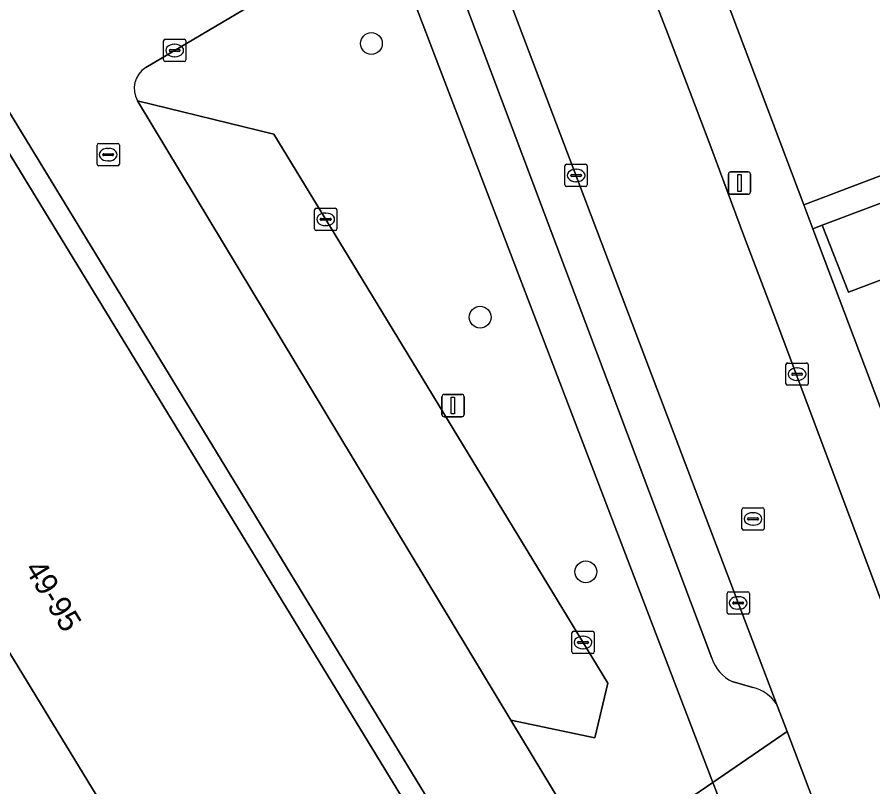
# Model space of a CAD drawing. Extents: x 159960 to 160866, y 382700 to 383354.
# Drawn here: x 160353.88 to 160392.26, y 382938.14 to 382972.64 of the extents above; entities that cross this region are included whole.
import ezdxf

# ---------------------------------------------------------------- set-up
doc = ezdxf.new("R2010")
doc.units = 0
for name, color, linetype in [('IMGEO_Boom', 7, 'Continuous'), ('IMGEO_Erf', 7, 'Continuous'), ('IMGEO_Groenvoorziening', 7, 'Continuous'), ('IMGEO_Kolk', 7, 'Continuous'), ('IMGEO_Lichtmast', 7, 'Continuous'), ('IMGEO_Pand', 7, 'Continuous'), ('IMGEO_Pand_nummerreeks', 7, 'Continuous'), ('IMGEO_Parkeervlak_open', 7, 'Continuous'), ('IMGEO_Rijbaan_lokaal_open', 7, 'Continuous'), ('IMGEO_Rioolput', 7, 'Continuous'), ('IMGEO_Voetpad_open', 7, 'Continuous')]:
    doc.layers.add(name, color=color, linetype=linetype)

msp = doc.modelspace()

# ---------------------------------------------------------------- linework, layer by layer
at = {"layer": 'IMGEO_Boom'}
for centre in [(160369.769, 382971.458), (160374.645, 382959.19), (160379.385, 382947.781)]:
    msp.add_circle(centre, 0.489, dxfattribs=at)
at = {"layer": 'IMGEO_Erf'}
for points in [[(160375.649, 383000), (160389.164, 382964.227), (160394.128, 382966.103), (160393.077, 382968.888), (160396.434, 382970.151), (160402.596, 382974.961)], [(160408.583, 382973.846), (160400.752, 382967.413), (160398.565, 382970.075), (160398.185, 382969.763), (160399.463, 382966.899), (160398.811, 382966.652), (160399.992, 382963.645), (160396.39, 382962.282), (160391.172, 382960.307), (160389.983, 382963.31), (160389.569, 382963.154), (160396.349, 382945.207), (160398.331, 382939.97)], [(160351.678, 382930.404), (160357.806, 382934.096), (160359.637, 382931.097), (160365.505, 382921.485), (160366.003, 382920.645), (160370.469, 382923.347), (160370.651, 382923.047), (160373.227, 382924.605), (160373.045, 382924.905), (160376.786, 382927.167), (160378.16, 382927.998), (160377.609, 382928.902), (160350.766, 382972.869)], [(160349.953, 382972.37), (160376.799, 382928.407), (160366.855, 382922.334), (160360.992, 382931.935), (160359.171, 382934.918), (160347.7, 382953.702)]]:
    msp.add_lwpolyline(points, dxfattribs=at)
at = {"layer": 'IMGEO_Groenvoorziening'}
for points in [[(160370.391, 382976.746), (160368.931, 382975.876), (160368.007, 382975.329), (160359.645, 382970.375)], [(160381.544, 382935.915), (160385.083, 382938.344), (160370.391, 382976.746)], [(160359.277, 382968.894), (160365.386, 382967.397), (160368.931, 382961.588), (160380.372, 382942.783), (160379.796, 382940.342), (160376.016, 382941.135), (160378.803, 382936.53)]]:
    msp.add_lwpolyline(points, dxfattribs=at)
msp.add_arc((160360.236, 382969.442), 1.104, 122.3455, 209.7459, dxfattribs=at)
at = {"layer": 'IMGEO_Kolk'}
for p, q in [((160360.52, 382971.644), (160361.372, 382971.644)), ((160360.445, 382970.718), (160360.445, 382971.57)), ((160360.933, 382971.424), (160360.958, 382971.424)), ((160361.446, 382971.57), (160361.446, 382970.718)), ((160360.704, 382971.138), (160360.704, 382971.15)), ((160361.142, 382971.101), (160360.744, 382971.101)), ((160360.747, 382971.187), (160361.145, 382971.187)), ((160360.956, 382970.864), (160360.931, 382970.864)), ((160361.188, 382971.15), (160361.188, 382971.138)), ((160361.372, 382970.644), (160360.52, 382970.644)), ((160378.451, 382965.117), (160378.451, 382965.969)), ((160378.526, 382966.043), (160379.378, 382966.043)), ((160379.452, 382965.969), (160379.452, 382965.117)), ((160378.71, 382965.537), (160378.71, 382965.549)), ((160379.148, 382965.5), (160378.75, 382965.5)), ((160378.753, 382965.586), (160379.151, 382965.586)), ((160378.939, 382965.823), (160378.964, 382965.823)), ((160379.194, 382965.549), (160379.194, 382965.537)), ((160378.962, 382965.263), (160378.937, 382965.263)), ((160379.378, 382965.043), (160378.526, 382965.043)), ((160367.218, 382963.15), (160367.218, 382964.002)), ((160367.293, 382964.076), (160368.145, 382964.076)), ((160368.219, 382964.002), (160368.219, 382963.15)), ((160367.477, 382963.57), (160367.477, 382963.582)), ((160367.52, 382963.619), (160367.918, 382963.619)), ((160367.706, 382963.856), (160367.731, 382963.856)), ((160367.961, 382963.582), (160367.961, 382963.57)), ((160367.915, 382963.533), (160367.517, 382963.533)), ((160367.729, 382963.296), (160367.704, 382963.296)), ((160368.145, 382963.076), (160367.293, 382963.076)), ((160388.361, 382956.212), (160388.361, 382957.064)), ((160388.436, 382957.138), (160389.288, 382957.138)), ((160389.362, 382957.064), (160389.362, 382956.212)), ((160388.62, 382956.632), (160388.62, 382956.644)), ((160388.663, 382956.681), (160389.061, 382956.681)), ((160388.849, 382956.918), (160388.874, 382956.918)), ((160389.104, 382956.644), (160389.104, 382956.632)), ((160389.058, 382956.595), (160388.66, 382956.595)), ((160388.872, 382956.358), (160388.847, 382956.358)), ((160389.288, 382956.138), (160388.436, 382956.138)), ((160385.72, 382945.958), (160385.72, 382946.81)), ((160385.795, 382946.884), (160386.647, 382946.884)), ((160386.208, 382946.664), (160386.233, 382946.664)), ((160386.721, 382946.81), (160386.721, 382945.958)), ((160385.979, 382946.378), (160385.979, 382946.39)), ((160386.417, 382946.341), (160386.019, 382946.341)), ((160386.022, 382946.427), (160386.42, 382946.427)), ((160386.463, 382946.39), (160386.463, 382946.378)), ((160386.647, 382945.884), (160385.795, 382945.884)), ((160386.231, 382946.104), (160386.206, 382946.104)), ((160378.834, 382945.114), (160379.686, 382945.114)), ((160378.759, 382944.188), (160378.759, 382945.04)), ((160379.247, 382944.894), (160379.272, 382944.894)), ((160379.76, 382945.04), (160379.76, 382944.188)), ((160379.018, 382944.608), (160379.018, 382944.62)), ((160379.456, 382944.571), (160379.058, 382944.571)), ((160379.061, 382944.657), (160379.459, 382944.657)), ((160379.502, 382944.62), (160379.502, 382944.608)), ((160379.686, 382944.114), (160378.834, 382944.114)), ((160379.27, 382944.334), (160379.245, 382944.334))]:
    msp.add_line(p, q, dxfattribs=at)
for points in [[(160360.52, 382971.644), (160361.372, 382971.644)], [(160360.445, 382970.718), (160360.445, 382971.57)], [(160361.446, 382971.57), (160361.446, 382970.718)], [(160361.372, 382970.644), (160360.52, 382970.644)], [(160378.451, 382965.117), (160378.451, 382965.969)], [(160378.526, 382966.043), (160379.378, 382966.043)], [(160379.452, 382965.969), (160379.452, 382965.117)], [(160379.378, 382965.043), (160378.526, 382965.043)], [(160367.218, 382963.15), (160367.218, 382964.002)], [(160367.293, 382964.076), (160368.145, 382964.076)], [(160368.219, 382964.002), (160368.219, 382963.15)], [(160368.145, 382963.076), (160367.293, 382963.076)], [(160388.361, 382956.212), (160388.361, 382957.064)], [(160388.436, 382957.138), (160389.288, 382957.138)], [(160389.362, 382957.064), (160389.362, 382956.212)], [(160389.288, 382956.138), (160388.436, 382956.138)], [(160385.72, 382945.958), (160385.72, 382946.81)], [(160385.795, 382946.884), (160386.647, 382946.884)], [(160386.721, 382946.81), (160386.721, 382945.958)], [(160386.647, 382945.884), (160385.795, 382945.884)], [(160378.834, 382945.114), (160379.686, 382945.114)], [(160378.759, 382944.188), (160378.759, 382945.04)], [(160379.76, 382945.04), (160379.76, 382944.188)], [(160379.686, 382944.114), (160378.834, 382944.114)]]:
    msp.add_lwpolyline(points, dxfattribs=at)
for centre, radius, start, end in [((160360.522, 382971.568), 0.0765, 91.552, 178.448), ((160360.522, 382971.568), 0.0765, 91.552, 178.448), ((160361.37, 382971.568), 0.0765, 1.552, 88.448), ((160361.37, 382971.568), 0.0765, 1.552, 88.448), ((160360.744, 382971.147), 0.0403, 85.8775, 175.7526), ((160360.741, 382971.137), 0.0366, 178.938, 274.7102), ((160361.145, 382971.144), 0.043, 264.8664, 352.4533), ((160361.149, 382971.149), 0.0386, 1.7309, 96.639), ((160360.522, 382970.72), 0.0765, 181.552, 268.448), ((160360.522, 382970.72), 0.0765, 181.552, 268.448), ((160361.37, 382970.72), 0.0765, 271.552, 358.448), ((160361.37, 382970.72), 0.0765, 271.552, 358.448), ((160378.528, 382965.967), 0.0765, 91.552, 178.448), ((160378.528, 382965.967), 0.0765, 91.552, 178.448), ((160379.376, 382965.967), 0.0765, 1.552, 88.448), ((160379.376, 382965.967), 0.0765, 1.552, 88.448), ((160378.75, 382965.546), 0.0403, 85.8775, 175.7526), ((160378.747, 382965.536), 0.0366, 178.938, 274.7102), ((160379.151, 382965.543), 0.043, 264.8664, 352.4533), ((160379.155, 382965.548), 0.0386, 1.7309, 96.639), ((160378.528, 382965.119), 0.0765, 181.552, 268.448), ((160378.528, 382965.119), 0.0765, 181.552, 268.448), ((160379.376, 382965.119), 0.0765, 271.552, 358.448), ((160379.376, 382965.119), 0.0765, 271.552, 358.448), ((160367.295, 382964), 0.0765, 91.552, 178.448), ((160367.295, 382964), 0.0765, 91.552, 178.448), ((160368.143, 382964), 0.0765, 1.552, 88.448), ((160368.143, 382964), 0.0765, 1.552, 88.448), ((160367.517, 382963.579), 0.0403, 85.8775, 175.7526), ((160367.514, 382963.569), 0.0366, 178.938, 274.7102), ((160367.918, 382963.576), 0.043, 264.8664, 352.4533), ((160367.922, 382963.581), 0.0386, 1.7309, 96.639), ((160367.295, 382963.152), 0.0765, 181.552, 268.448), ((160367.295, 382963.152), 0.0765, 181.552, 268.448), ((160368.143, 382963.152), 0.0765, 271.552, 358.448), ((160368.143, 382963.152), 0.0765, 271.552, 358.448), ((160388.438, 382957.062), 0.0765, 91.552, 178.448), ((160388.438, 382957.062), 0.0765, 91.552, 178.448), ((160389.286, 382957.062), 0.0765, 1.552, 88.448), ((160389.286, 382957.062), 0.0765, 1.552, 88.448), ((160388.66, 382956.641), 0.0403, 85.8775, 175.7526), ((160388.657, 382956.631), 0.0366, 178.938, 274.7102), ((160389.061, 382956.638), 0.043, 264.8664, 352.4533), ((160389.065, 382956.643), 0.0386, 1.7309, 96.639), ((160388.438, 382956.214), 0.0765, 181.552, 268.448), ((160388.438, 382956.214), 0.0765, 181.552, 268.448), ((160389.286, 382956.214), 0.0765, 271.552, 358.448), ((160389.286, 382956.214), 0.0765, 271.552, 358.448), ((160385.797, 382946.808), 0.0765, 91.552, 178.448), ((160385.797, 382946.808), 0.0765, 91.552, 178.448), ((160386.645, 382946.808), 0.0765, 1.552, 88.448), ((160386.645, 382946.808), 0.0765, 1.552, 88.448), ((160386.019, 382946.387), 0.0403, 85.8775, 175.7526), ((160386.016, 382946.377), 0.0366, 178.938, 274.7102), ((160386.42, 382946.384), 0.043, 264.8664, 352.4533), ((160386.424, 382946.389), 0.0386, 1.7309, 96.639), ((160385.797, 382945.96), 0.0765, 181.552, 268.448), ((160385.797, 382945.96), 0.0765, 181.552, 268.448), ((160386.645, 382945.96), 0.0765, 271.552, 358.448), ((160386.645, 382945.96), 0.0765, 271.552, 358.448), ((160378.836, 382945.038), 0.0765, 91.552, 178.448), ((160378.836, 382945.038), 0.0765, 91.552, 178.448), ((160379.684, 382945.038), 0.0765, 1.552, 88.448), ((160379.684, 382945.038), 0.0765, 1.552, 88.448), ((160379.058, 382944.617), 0.0403, 85.8775, 175.7526), ((160379.055, 382944.607), 0.0366, 178.938, 274.7102), ((160379.459, 382944.614), 0.043, 264.8664, 352.4533), ((160379.463, 382944.619), 0.0386, 1.7309, 96.639), ((160378.836, 382944.19), 0.0765, 181.552, 268.448), ((160378.836, 382944.19), 0.0765, 181.552, 268.448), ((160379.684, 382944.19), 0.0765, 271.552, 358.448), ((160379.684, 382944.19), 0.0765, 271.552, 358.448)]:
    msp.add_arc(centre, radius, start, end, dxfattribs=at)
for centre, major_axis, ratio, start_param, end_param in [((160360.932, 382971.144), (-0.387, 0.002), 0.722429, 4.712389, 7.853982), ((160360.957, 382971.144), (-0.39, 0.002), 0.717154, 1.570796, 4.712389), ((160378.938, 382965.543), (-0.387, 0.002), 0.722429, 4.712389, 7.853982), ((160378.963, 382965.543), (-0.39, 0.002), 0.717154, 1.570796, 4.712389), ((160367.705, 382963.576), (-0.387, 0.002), 0.722429, 4.712389, 7.853982), ((160367.73, 382963.576), (-0.39, 0.002), 0.717154, 1.570796, 4.712389), ((160388.848, 382956.638), (-0.387, 0.002), 0.722429, 4.712389, 7.853982), ((160388.873, 382956.638), (-0.39, 0.002), 0.717154, 1.570796, 4.712389), ((160386.207, 382946.384), (-0.387, 0.002), 0.722429, 4.712389, 7.853982), ((160386.232, 382946.384), (-0.39, 0.002), 0.717154, 1.570796, 4.712389), ((160379.246, 382944.614), (-0.387, 0.002), 0.722429, 4.712389, 7.853982), ((160379.271, 382944.614), (-0.39, 0.002), 0.717154, 1.570796, 4.712389)]:
    msp.add_ellipse(centre, major_axis=major_axis, ratio=ratio, start_param=start_param, end_param=end_param, dxfattribs=at)
at = {"layer": 'IMGEO_Lichtmast'}
for p, q in [((160385.78, 382964.804), (160385.78, 382965.604)), ((160385.78, 382965.604), (160385.78, 382964.804)), ((160385.88, 382965.704), (160386.67, 382965.704)), ((160386.67, 382965.704), (160385.88, 382965.704)), ((160386.77, 382965.604), (160386.77, 382964.804)), ((160386.77, 382964.804), (160386.77, 382965.604)), ((160386.67, 382964.704), (160385.88, 382964.704)), ((160385.88, 382964.704), (160386.67, 382964.704)), ((160372.932, 382954.829), (160372.932, 382955.629)), ((160372.932, 382955.629), (160372.932, 382954.829)), ((160373.032, 382955.729), (160373.822, 382955.729)), ((160373.822, 382955.729), (160373.032, 382955.729)), ((160373.922, 382955.629), (160373.922, 382954.829)), ((160373.922, 382954.829), (160373.922, 382955.629)), ((160373.822, 382954.729), (160373.032, 382954.729)), ((160373.032, 382954.729), (160373.822, 382954.729))]:
    msp.add_line(p, q, dxfattribs=at)
for points in [[(160386.2, 382965.579), (160386.35, 382965.579), (160386.35, 382964.829), (160386.2, 382964.829), (160386.2, 382965.579)], [(160373.352, 382955.604), (160373.502, 382955.604), (160373.502, 382954.854), (160373.352, 382954.854), (160373.352, 382955.604)]]:
    msp.add_lwpolyline(points, dxfattribs=at)
for centre, start, end in [((160385.88, 382965.604), 90, 180), ((160385.88, 382965.604), 90, 180), ((160386.67, 382965.604), 0, 90), ((160386.67, 382965.604), 360, 90), ((160385.88, 382964.804), 180, 270), ((160385.88, 382964.804), 180, 270), ((160386.67, 382964.804), 270, 0), ((160386.67, 382964.804), 270, 0), ((160373.032, 382955.629), 90, 180), ((160373.032, 382955.629), 90, 180), ((160373.822, 382955.629), 0, 90), ((160373.822, 382955.629), 360, 90), ((160373.032, 382954.829), 180, 270), ((160373.032, 382954.829), 180, 270), ((160373.822, 382954.829), 270, 0), ((160373.822, 382954.829), 270, 0)]:
    msp.add_arc(centre, 0.1, start, end, dxfattribs=at)
at = {"layer": 'IMGEO_Pand'}
for points in [[(160360.992, 382931.935), (160366.855, 382922.334), (160376.799, 382928.407), (160349.953, 382972.37), (160340.008, 382966.298), (160345.878, 382956.686), (160347.7, 382953.702), (160359.171, 382934.918)], [(160396.39, 382962.282), (160394.702, 382964.166), (160394.079, 382964.861), (160389.983, 382963.31), (160391.172, 382960.307)]]:
    msp.add_lwpolyline(points, close=True, dxfattribs=at)
at = {"layer": 'IMGEO_Parkeervlak_open'}
for points in [[(160387.933, 382941.868), (160382.246, 382956.868), (160374.234, 382977.967)], [(160373.732, 382973.926), (160385.042, 382943.913)], [(160385.954, 382942.858), (160386.881, 382942.59)]]:
    msp.add_lwpolyline(points, dxfattribs=at)
msp.add_lwpolyline([(160376.016, 382941.135), (160379.796, 382940.342), (160380.372, 382942.783), (160368.931, 382961.588), (160365.386, 382967.397), (160359.277, 382968.894)], close=True, dxfattribs=at)
for centre, radius, start, end in [((160386.718, 382944.44), 1.757, 197.4636, 244.2202), ((160386.452, 382940.837), 1.805, 34.8401, 76.2353)]:
    msp.add_arc(centre, radius, start, end, dxfattribs=at)
at = {"layer": 'IMGEO_Rijbaan_lokaal_open'}
for points in [[(160359.645, 382970.375), (160368.007, 382975.329), (160368.931, 382975.876), (160370.391, 382976.746), (160368.513, 382981.603), (160367.124, 382980.721)], [(160374.234, 382977.967), (160382.246, 382956.868), (160387.933, 382941.868), (160388.41, 382940.623), (160390.933, 382933.998), (160391.772, 382931.793), (160391.897, 382931.466), (160397.583, 382933.583), (160397.415, 382934.019), (160393.443, 382944.328), (160387.908, 382959.072), (160386.509, 382962.766), (160384.997, 382966.824), (160384.382, 382968.438), (160383.064, 382971.894), (160381.072, 382977.03)], [(160358.481, 382977.554), (160355.325, 382975.667), (160350.766, 382972.869), (160377.609, 382928.902), (160381.033, 382931.054), (160385.877, 382933.973), (160386.604, 382934.424), (160385.083, 382938.344), (160381.544, 382935.915)], [(160378.803, 382936.53), (160376.016, 382941.135), (160359.277, 382968.894)], [(160390.933, 382933.998), (160388.41, 382940.623), (160385.083, 382938.344), (160386.604, 382934.424), (160387.506, 382934.898)]]:
    msp.add_lwpolyline(points, dxfattribs=at)
msp.add_arc((160360.236, 382969.442), 1.104, 122.3455, 209.7459, dxfattribs=at)
at = {"layer": 'IMGEO_Rioolput'}
for p, q in [((160357.462, 382966.05), (160357.462, 382966.902)), ((160357.537, 382966.976), (160358.389, 382966.976)), ((160357.95, 382966.756), (160357.975, 382966.756)), ((160358.463, 382966.902), (160358.463, 382966.05)), ((160357.721, 382966.47), (160357.721, 382966.482)), ((160358.159, 382966.433), (160357.761, 382966.433)), ((160357.764, 382966.519), (160358.162, 382966.519)), ((160358.205, 382966.482), (160358.205, 382966.47)), ((160358.389, 382965.976), (160357.537, 382965.976)), ((160357.973, 382966.196), (160357.948, 382966.196)), ((160386.384, 382949.724), (160386.384, 382950.576)), ((160386.459, 382950.65), (160387.311, 382950.65)), ((160387.385, 382950.576), (160387.385, 382949.724)), ((160386.643, 382950.144), (160386.643, 382950.156)), ((160387.081, 382950.107), (160386.683, 382950.107)), ((160386.686, 382950.193), (160387.084, 382950.193)), ((160386.872, 382950.43), (160386.897, 382950.43)), ((160387.127, 382950.156), (160387.127, 382950.144)), ((160386.895, 382949.87), (160386.87, 382949.87)), ((160387.311, 382949.65), (160386.459, 382949.65))]:
    msp.add_line(p, q, dxfattribs=at)
for points in [[(160357.462, 382966.05), (160357.462, 382966.902)], [(160357.537, 382966.976), (160358.389, 382966.976)], [(160358.463, 382966.902), (160358.463, 382966.05)], [(160358.389, 382965.976), (160357.537, 382965.976)], [(160386.384, 382949.724), (160386.384, 382950.576)], [(160386.459, 382950.65), (160387.311, 382950.65)], [(160387.385, 382950.576), (160387.385, 382949.724)], [(160387.311, 382949.65), (160386.459, 382949.65)]]:
    msp.add_lwpolyline(points, dxfattribs=at)
for centre, radius, start, end in [((160357.539, 382966.9), 0.0765, 91.552, 178.448), ((160357.539, 382966.9), 0.0765, 91.552, 178.448), ((160358.387, 382966.9), 0.0765, 1.552, 88.448), ((160358.387, 382966.9), 0.0765, 1.552, 88.448), ((160357.761, 382966.479), 0.0403, 85.8775, 175.7526), ((160357.758, 382966.469), 0.0366, 178.938, 274.7102), ((160358.162, 382966.476), 0.043, 264.8664, 352.4533), ((160358.166, 382966.481), 0.0386, 1.7309, 96.639), ((160357.539, 382966.052), 0.0765, 181.552, 268.448), ((160357.539, 382966.052), 0.0765, 181.552, 268.448), ((160358.387, 382966.052), 0.0765, 271.552, 358.448), ((160358.387, 382966.052), 0.0765, 271.552, 358.448), ((160386.461, 382950.574), 0.0765, 91.552, 178.448), ((160386.461, 382950.574), 0.0765, 91.552, 178.448), ((160387.309, 382950.574), 0.0765, 1.552, 88.448), ((160387.309, 382950.574), 0.0765, 1.552, 88.448), ((160386.683, 382950.153), 0.0403, 85.8775, 175.7526), ((160386.68, 382950.143), 0.0366, 178.938, 274.7102), ((160387.084, 382950.15), 0.043, 264.8664, 352.4533), ((160387.088, 382950.155), 0.0386, 1.7309, 96.639), ((160386.461, 382949.726), 0.0765, 181.552, 268.448), ((160386.461, 382949.726), 0.0765, 181.552, 268.448), ((160387.309, 382949.726), 0.0765, 271.552, 358.448), ((160387.309, 382949.726), 0.0765, 271.552, 358.448)]:
    msp.add_arc(centre, radius, start, end, dxfattribs=at)
for centre, major_axis, ratio, start_param, end_param in [((160357.949, 382966.476), (-0.387, 0.002), 0.722429, 4.712389, 7.853982), ((160357.974, 382966.476), (-0.39, 0.002), 0.717154, 1.570796, 4.712389), ((160386.871, 382950.15), (-0.387, 0.002), 0.722429, 4.712389, 7.853982), ((160386.896, 382950.15), (-0.39, 0.002), 0.717154, 1.570796, 4.712389)]:
    msp.add_ellipse(centre, major_axis=major_axis, ratio=ratio, start_param=start_param, end_param=end_param, dxfattribs=at)
at = {"layer": 'IMGEO_Voetpad_open'}
for points in [[(160398.331, 382939.97), (160396.349, 382945.207), (160389.569, 382963.154), (160389.164, 382964.227), (160375.649, 383000)], [(160374.234, 382977.967), (160373.893, 382978.879), (160370.391, 382976.746), (160385.083, 382938.344), (160388.41, 382940.623), (160387.933, 382941.868)], [(160381.072, 382977.03), (160383.064, 382971.894), (160384.382, 382968.438), (160384.997, 382966.824), (160386.509, 382962.766), (160387.908, 382959.072), (160393.443, 382944.328), (160397.415, 382934.019), (160402.389, 382938.934)], [(160402.596, 382974.961), (160396.434, 382970.151), (160397.491, 382967.38), (160394.128, 382966.103), (160389.164, 382964.227), (160389.569, 382963.154), (160389.983, 382963.31), (160394.079, 382964.861), (160398.811, 382966.652), (160399.463, 382966.899), (160398.185, 382969.763), (160398.565, 382970.075), (160406.283, 382976.414)], [(160385.042, 382943.913), (160373.732, 382973.926)], [(160386.881, 382942.59), (160385.954, 382942.858)]]:
    msp.add_lwpolyline(points, dxfattribs=at)
for centre, radius, start, end in [((160386.718, 382944.44), 1.757, 197.4636, 244.2202), ((160386.452, 382940.837), 1.805, 34.8401, 76.2353)]:
    msp.add_arc(centre, radius, start, end, dxfattribs=at)

# ---------------------------------------------------------------- texts
at = {"layer": 'IMGEO_Pand_nummerreeks'}
msp.add_text('49-95', height=1, rotation=301.4107, dxfattribs=at).set_placement((160354.188, 382947.913))

doc.saveas('drawing.dxf')
